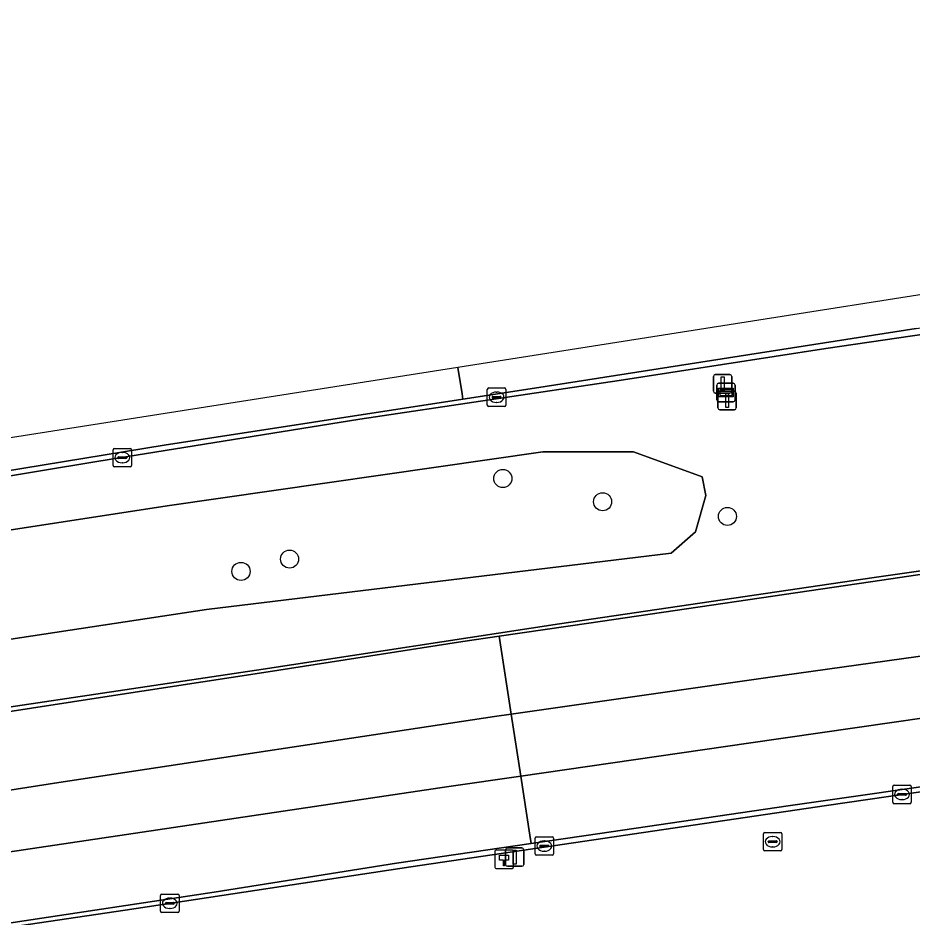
# Model space of a CAD drawing. Extents: x 162879 to 165540, y 384011 to 385181.
# Drawn here: x 164821.44 to 164869.81, y 385122.33 to 385170.97 of the extents above; entities that cross this region are included whole.
import ezdxf

# ---------------------------------------------------------------- set-up
doc = ezdxf.new("R2010")
doc.units = 0
for name, color, linetype in [('IMGEO_Berm_groen', 7, 'Continuous'), ('IMGEO_Berm_open', 7, 'Continuous'), ('IMGEO_Boom', 7, 'Continuous'), ('IMGEO_Hectometerpaal', 7, 'Continuous'), ('IMGEO_Kolk', 7, 'Continuous'), ('IMGEO_Lichtmast', 7, 'Continuous'), ('IMGEO_OVBaan_gesloten', 7, 'Continuous'), ('IMGEO_Rijbaan_regionaal_gesloten', 7, 'Continuous'), ('IMGEO_Rioolput', 7, 'Continuous'), ('IMGEO_Verkeersbordpaal', 7, 'Continuous'), ('IMGEO_Wegwijzer', 7, 'Continuous')]:
    doc.layers.add(name, color=color, linetype=linetype)

msp = doc.modelspace()

# ---------------------------------------------------------------- linework, layer by layer
at = {"layer": 'IMGEO_Berm_groen'}
for points in [[(164878.412, 385155.057), (164865.098, 385153.11), (164853.938, 385151.377), (164839.917, 385149.286), (164825.701, 385146.992), (164812.959, 385144.898), (164800.318, 385142.797), (164787.925, 385140.644), (164775.413, 385138.547), (164758.752, 385135.576)], [(164761.771, 385124.171), (164779.556, 385127.154), (164792.904, 385129.283), (164805.184, 385131.207), (164819.723, 385133.542), (164834.696, 385135.776), (164850.7, 385138.221), (164867.723, 385140.735), (164880.863, 385142.61)], [(164875.189, 385129.867), (164865.146, 385128.4), (164842.676, 385125.101), (164827.241, 385122.753), (164812.721, 385120.598), (164803.777, 385119.14), (164786.898, 385116.492), (164773.219, 385114.284), (164760.155, 385112.026)]]:
    msp.add_lwpolyline(points, dxfattribs=at)
for points in [[(164849.801, 385147.514), (164829.504, 385144.596), (164810.999, 385141.764), (164784.463, 385136.981), (164782.302, 385135.932), (164781.671, 385134.259), (164782.096, 385132.462), (164783.638, 385131.246), (164801.079, 385134.371), (164831.621, 385138.993), (164856.737, 385142.047), (164858.058, 385143.201), (164858.615, 385145.166), (164858.419, 385146.175), (164854.715, 385147.517)], [(164849.801, 385147.514), (164854.715, 385147.517), (164858.419, 385146.175), (164858.615, 385145.166), (164858.058, 385143.201), (164856.737, 385142.047), (164831.621, 385138.993), (164801.079, 385134.371), (164783.638, 385131.246), (164782.096, 385132.462), (164781.671, 385134.259), (164782.302, 385135.932), (164784.463, 385136.981), (164810.999, 385141.764), (164829.504, 385144.596)]]:
    msp.add_lwpolyline(points, close=True, dxfattribs=at)
at = {"layer": 'IMGEO_Berm_open'}
for points in [[(164758.752, 385135.576), (164775.413, 385138.547), (164787.925, 385140.644), (164800.318, 385142.797), (164812.959, 385144.898), (164825.701, 385146.992), (164839.917, 385149.286), (164853.938, 385151.377), (164865.098, 385153.11), (164878.412, 385155.057)], [(164869.987, 385154.189), (164849.361, 385150.963), (164845.485, 385150.366), (164829.349, 385147.88), (164811.849, 385145.023), (164793.717, 385142.026), (164777.146, 385139.133), (164762.642, 385136.452)], [(164880.863, 385142.61), (164867.723, 385140.735), (164850.7, 385138.221), (164834.696, 385135.776), (164819.723, 385133.542), (164805.184, 385131.207), (164792.904, 385129.283), (164779.556, 385127.154), (164761.771, 385124.171)], [(164759.593, 385123.582), (164779.503, 385126.953), (164789.519, 385128.545), (164802.27, 385130.571), (164812.015, 385132.105), (164826.37, 385134.323), (164834.725, 385135.597), (164845.486, 385137.275), (164847.451, 385137.56), (164852.293, 385138.263), (164867.523, 385140.495), (164876.888, 385141.88)], [(164760.155, 385112.026), (164773.219, 385114.284), (164786.898, 385116.492), (164803.777, 385119.14), (164812.721, 385120.598), (164827.241, 385122.753), (164842.676, 385125.101), (164865.146, 385128.4), (164875.189, 385129.867)], [(164873.269, 385129.849), (164863.066, 385128.392), (164852.89, 385126.901), (164849.17, 385126.358), (164841.89, 385125.294), (164832.035, 385123.727), (164820.821, 385122.03), (164810.631, 385120.456), (164800.878, 385118.993), (164789.86, 385117.211), (164782.811, 385116.075), (164773.221, 385114.505), (164764.295, 385113.05)]]:
    msp.add_lwpolyline(points, dxfattribs=at)
at = {"layer": 'IMGEO_Boom'}
for centre in [(164847.645, 385146.081), (164853.038, 385144.823), (164859.785, 385144.029), (164836.117, 385141.726), (164833.494, 385141.061)]:
    msp.add_circle(centre, 0.489, dxfattribs=at)
at = {"layer": 'IMGEO_Hectometerpaal'}
for p, q in [((164847.215, 385125.914), (164847.215, 385125.073)), ((164847.215, 385125.914), (164847.215, 385125.073)), ((164848.131, 385125.998), (164847.29, 385125.998)), ((164848.131, 385125.998), (164847.29, 385125.998)), ((164848.215, 385125.082), (164848.215, 385125.923)), ((164848.215, 385125.082), (164848.215, 385125.923)), ((164847.299, 385124.998), (164848.14, 385124.998)), ((164847.299, 385124.998), (164848.14, 385124.998))]:
    msp.add_line(p, q, dxfattribs=at)
msp.add_lwpolyline([(164847.74, 385125.142), (164847.68, 385125.142), (164847.68, 385125.447), (164847.46, 385125.447), (164847.46, 385125.716), (164847.96, 385125.716), (164847.96, 385125.447), (164847.74, 385125.447), (164847.74, 385125.142)], dxfattribs=at)
for centre, start, end in [((164847.293, 385125.92), 92.4484, 184.2845), ((164847.293, 385125.92), 92.4484, 184.2845), ((164848.137, 385125.92), 2.4484, 94.2845), ((164848.137, 385125.92), 2.4484, 94.2845), ((164847.293, 385125.076), 182.4484, 274.2845), ((164847.293, 385125.076), 182.4484, 274.2845), ((164848.137, 385125.076), 272.4484, 4.2845), ((164848.137, 385125.076), 272.4484, 4.2845)]:
    msp.add_arc(centre, 0.0779, start, end, dxfattribs=at)
at = {"layer": 'IMGEO_Kolk'}
for p, q in [((164846.88, 385150.974), (164847.732, 385150.974)), ((164846.805, 385150.048), (164846.805, 385150.9)), ((164847.064, 385150.468), (164847.064, 385150.48)), ((164847.502, 385150.431), (164847.104, 385150.431)), ((164847.107, 385150.517), (164847.505, 385150.517)), ((164847.293, 385150.754), (164847.318, 385150.754)), ((164847.548, 385150.48), (164847.548, 385150.468)), ((164847.806, 385150.9), (164847.806, 385150.048)), ((164847.732, 385149.974), (164846.88, 385149.974)), ((164847.316, 385150.194), (164847.291, 385150.194)), ((164826.579, 385146.784), (164826.579, 385147.636)), ((164826.654, 385147.71), (164827.506, 385147.71)), ((164827.58, 385147.636), (164827.58, 385146.784)), ((164826.838, 385147.204), (164826.838, 385147.216)), ((164827.276, 385147.167), (164826.878, 385147.167)), ((164826.881, 385147.253), (164827.279, 385147.253)), ((164827.067, 385147.49), (164827.092, 385147.49)), ((164827.322, 385147.216), (164827.322, 385147.204)), ((164827.506, 385146.71), (164826.654, 385146.71)), ((164827.09, 385146.93), (164827.065, 385146.93)), ((164868.721, 385128.579), (164868.721, 385129.431)), ((164868.796, 385129.505), (164869.648, 385129.505)), ((164869.023, 385129.048), (164869.421, 385129.048)), ((164869.209, 385129.285), (164869.234, 385129.285)), ((164869.722, 385129.431), (164869.722, 385128.579)), ((164868.98, 385128.999), (164868.98, 385129.011)), ((164869.418, 385128.962), (164869.02, 385128.962)), ((164869.232, 385128.725), (164869.207, 385128.725)), ((164869.464, 385129.011), (164869.464, 385128.999)), ((164869.648, 385128.505), (164868.796, 385128.505)), ((164849.387, 385125.791), (164849.387, 385126.643)), ((164849.462, 385126.717), (164850.314, 385126.717)), ((164850.388, 385126.643), (164850.388, 385125.791)), ((164849.646, 385126.211), (164849.646, 385126.223)), ((164850.084, 385126.174), (164849.686, 385126.174)), ((164849.689, 385126.26), (164850.087, 385126.26)), ((164849.875, 385126.497), (164849.9, 385126.497)), ((164850.13, 385126.223), (164850.13, 385126.211)), ((164850.314, 385125.717), (164849.462, 385125.717)), ((164849.898, 385125.937), (164849.873, 385125.937)), ((164829.146, 385122.695), (164829.146, 385123.547)), ((164829.221, 385123.621), (164830.073, 385123.621)), ((164829.634, 385123.401), (164829.659, 385123.401)), ((164830.147, 385123.547), (164830.147, 385122.695)), ((164829.405, 385123.115), (164829.405, 385123.127)), ((164829.843, 385123.078), (164829.445, 385123.078)), ((164829.448, 385123.164), (164829.846, 385123.164)), ((164829.657, 385122.841), (164829.632, 385122.841)), ((164829.889, 385123.127), (164829.889, 385123.115)), ((164830.073, 385122.621), (164829.221, 385122.621))]:
    msp.add_line(p, q, dxfattribs=at)
for points in [[(164846.88, 385150.974), (164847.732, 385150.974)], [(164846.805, 385150.048), (164846.805, 385150.9)], [(164847.806, 385150.9), (164847.806, 385150.048)], [(164847.732, 385149.974), (164846.88, 385149.974)], [(164826.579, 385146.784), (164826.579, 385147.636)], [(164826.654, 385147.71), (164827.506, 385147.71)], [(164827.58, 385147.636), (164827.58, 385146.784)], [(164827.506, 385146.71), (164826.654, 385146.71)], [(164868.721, 385128.579), (164868.721, 385129.431)], [(164868.796, 385129.505), (164869.648, 385129.505)], [(164869.722, 385129.431), (164869.722, 385128.579)], [(164869.648, 385128.505), (164868.796, 385128.505)], [(164849.387, 385125.791), (164849.387, 385126.643)], [(164849.462, 385126.717), (164850.314, 385126.717)], [(164850.388, 385126.643), (164850.388, 385125.791)], [(164850.314, 385125.717), (164849.462, 385125.717)], [(164829.146, 385122.695), (164829.146, 385123.547)], [(164829.221, 385123.621), (164830.073, 385123.621)], [(164830.147, 385123.547), (164830.147, 385122.695)], [(164830.073, 385122.621), (164829.221, 385122.621)]]:
    msp.add_lwpolyline(points, dxfattribs=at)
for centre, radius, start, end in [((164846.882, 385150.898), 0.0765, 91.552, 178.448), ((164846.882, 385150.898), 0.0765, 91.552, 178.448), ((164847.73, 385150.898), 0.0765, 1.552, 88.448), ((164847.73, 385150.898), 0.0765, 1.552, 88.448), ((164847.104, 385150.477), 0.0403, 85.8775, 175.7526), ((164847.101, 385150.467), 0.0366, 178.938, 274.7102), ((164847.505, 385150.474), 0.043, 264.8664, 352.4533), ((164847.509, 385150.479), 0.0386, 1.7309, 96.639), ((164846.882, 385150.05), 0.0765, 181.552, 268.448), ((164846.882, 385150.05), 0.0765, 181.552, 268.448), ((164847.73, 385150.05), 0.0765, 271.552, 358.448), ((164847.73, 385150.05), 0.0765, 271.552, 358.448), ((164826.656, 385147.634), 0.0765, 91.552, 178.448), ((164826.656, 385147.634), 0.0765, 91.552, 178.448), ((164827.504, 385147.634), 0.0765, 1.552, 88.448), ((164827.504, 385147.634), 0.0765, 1.552, 88.448), ((164826.878, 385147.213), 0.0403, 85.8775, 175.7526), ((164826.875, 385147.203), 0.0366, 178.938, 274.7102), ((164827.279, 385147.21), 0.043, 264.8664, 352.4533), ((164827.283, 385147.215), 0.0386, 1.7309, 96.639), ((164826.656, 385146.786), 0.0765, 181.552, 268.448), ((164826.656, 385146.786), 0.0765, 181.552, 268.448), ((164827.504, 385146.786), 0.0765, 271.552, 358.448), ((164827.504, 385146.786), 0.0765, 271.552, 358.448), ((164868.798, 385129.429), 0.0765, 91.552, 178.448), ((164868.798, 385129.429), 0.0765, 91.552, 178.448), ((164869.02, 385129.008), 0.0403, 85.8775, 175.7526), ((164869.425, 385129.01), 0.0386, 1.7309, 96.639), ((164869.646, 385129.429), 0.0765, 1.552, 88.448), ((164869.646, 385129.429), 0.0765, 1.552, 88.448), ((164868.798, 385128.581), 0.0765, 181.552, 268.448), ((164868.798, 385128.581), 0.0765, 181.552, 268.448), ((164869.017, 385128.998), 0.0366, 178.938, 274.7102), ((164869.421, 385129.005), 0.043, 264.8664, 352.4533), ((164869.646, 385128.581), 0.0765, 271.552, 358.448), ((164869.646, 385128.581), 0.0765, 271.552, 358.448), ((164849.464, 385126.641), 0.0765, 91.552, 178.448), ((164849.464, 385126.641), 0.0765, 91.552, 178.448), ((164850.312, 385126.641), 0.0765, 1.552, 88.448), ((164850.312, 385126.641), 0.0765, 1.552, 88.448), ((164849.686, 385126.22), 0.0403, 85.8775, 175.7526), ((164849.683, 385126.21), 0.0366, 178.938, 274.7102), ((164850.087, 385126.217), 0.043, 264.8664, 352.4533), ((164850.091, 385126.222), 0.0386, 1.7309, 96.639), ((164849.464, 385125.793), 0.0765, 181.552, 268.448), ((164849.464, 385125.793), 0.0765, 181.552, 268.448), ((164850.312, 385125.793), 0.0765, 271.552, 358.448), ((164850.312, 385125.793), 0.0765, 271.552, 358.448), ((164829.223, 385123.545), 0.0765, 91.552, 178.448), ((164829.223, 385123.545), 0.0765, 91.552, 178.448), ((164830.071, 385123.545), 0.0765, 1.552, 88.448), ((164830.071, 385123.545), 0.0765, 1.552, 88.448), ((164829.445, 385123.124), 0.0403, 85.8775, 175.7526), ((164829.442, 385123.114), 0.0366, 178.938, 274.7102), ((164829.846, 385123.121), 0.043, 264.8664, 352.4533), ((164829.85, 385123.126), 0.0386, 1.7309, 96.639), ((164829.223, 385122.697), 0.0765, 181.552, 268.448), ((164829.223, 385122.697), 0.0765, 181.552, 268.448), ((164830.071, 385122.697), 0.0765, 271.552, 358.448), ((164830.071, 385122.697), 0.0765, 271.552, 358.448)]:
    msp.add_arc(centre, radius, start, end, dxfattribs=at)
for centre, major_axis, ratio, start_param, end_param in [((164847.292, 385150.474), (-0.387, 0.002), 0.722429, 4.712389, 7.853982), ((164847.317, 385150.474), (-0.39, 0.002), 0.717154, 1.570796, 4.712389), ((164827.066, 385147.21), (-0.387, 0.002), 0.722429, 4.712389, 7.853982), ((164827.091, 385147.21), (-0.39, 0.002), 0.717154, 1.570796, 4.712389), ((164869.208, 385129.005), (-0.387, 0.002), 0.722429, 4.712389, 7.853982), ((164869.233, 385129.005), (-0.39, 0.002), 0.717154, 1.570796, 4.712389), ((164849.874, 385126.217), (-0.387, 0.002), 0.722429, 4.712389, 7.853982), ((164849.899, 385126.217), (-0.39, 0.002), 0.717154, 1.570796, 4.712389), ((164829.633, 385123.121), (-0.387, 0.002), 0.722429, 4.712389, 7.853982), ((164829.658, 385123.121), (-0.39, 0.002), 0.717154, 1.570796, 4.712389)]:
    msp.add_ellipse(centre, major_axis=major_axis, ratio=ratio, start_param=start_param, end_param=end_param, dxfattribs=at)
at = {"layer": 'IMGEO_Lichtmast'}
for p, q in [((164847.889, 385126.12), (164848.679, 385126.12)), ((164848.679, 385126.12), (164847.889, 385126.12)), ((164847.789, 385125.22), (164847.789, 385126.02)), ((164847.789, 385126.02), (164847.789, 385125.22)), ((164848.779, 385126.02), (164848.779, 385125.22)), ((164848.779, 385125.22), (164848.779, 385126.02)), ((164848.679, 385125.12), (164847.889, 385125.12)), ((164847.889, 385125.12), (164848.679, 385125.12))]:
    msp.add_line(p, q, dxfattribs=at)
msp.add_lwpolyline([(164848.209, 385125.995), (164848.359, 385125.995), (164848.359, 385125.245), (164848.209, 385125.245), (164848.209, 385125.995)], dxfattribs=at)
for centre, start, end in [((164847.889, 385126.02), 90, 180), ((164847.889, 385126.02), 90, 180), ((164848.679, 385126.02), 0, 90), ((164848.679, 385126.02), 360, 90), ((164847.889, 385125.22), 180, 270), ((164847.889, 385125.22), 180, 270), ((164848.679, 385125.22), 270, 0), ((164848.679, 385125.22), 270, 0)]:
    msp.add_arc(centre, 0.1, start, end, dxfattribs=at)
at = {"layer": 'IMGEO_OVBaan_gesloten'}
for points in [[(164878.414, 385134.307), (164860.924, 385131.771), (164848.612, 385129.994), (164849.102, 385126.8), (164849.17, 385126.358), (164852.89, 385126.901), (164863.066, 385128.392), (164873.269, 385129.849)], [(164764.295, 385113.05), (164773.221, 385114.505), (164782.811, 385116.075), (164789.86, 385117.211), (164800.878, 385118.993), (164810.631, 385120.456), (164820.821, 385122.03), (164832.035, 385123.727), (164841.89, 385125.294), (164849.17, 385126.358), (164849.102, 385126.8), (164848.612, 385129.994), (164844.723, 385129.433), (164820.895, 385125.893), (164804.523, 385123.31), (164784.362, 385120.036), (164764.907, 385116.846)]]:
    msp.add_lwpolyline(points, dxfattribs=at)
at = {"layer": 'IMGEO_Rijbaan_regionaal_gesloten'}
for points in [[(164845.222, 385152.081), (164845.442, 385150.649), (164845.485, 385150.366), (164849.361, 385150.963), (164869.987, 385154.189), (164893.447, 385157.586), (164923.076, 385161.725), (164945.166, 385164.916), (164961.122, 385167.225), (164970.246, 385168.56), (164970.194, 385168.93), (164969.906, 385170.97), (164930.004, 385165.406)], [(164972.679, 385151.313), (164972.217, 385154.592), (164972.126, 385155.233), (164970.348, 385154.98), (164960.546, 385153.492), (164952.425, 385152.417), (164944.129, 385151.264), (164935.618, 385150.089), (164924.781, 385148.62), (164914.151, 385147.116), (164900.066, 385145.161), (164876.888, 385141.88), (164867.523, 385140.495), (164852.293, 385138.263), (164847.451, 385137.56), (164847.596, 385136.616), (164848.098, 385133.34), (164861.976, 385135.329), (164894.999, 385139.933), (164921.612, 385143.886), (164945.346, 385147.317), (164966.32, 385150.382)], [(164727.771, 385131.748), (164727.989, 385130.531), (164728.045, 385130.222), (164735.762, 385131.698), (164752.013, 385134.575), (164762.642, 385136.452), (164777.146, 385139.133), (164793.717, 385142.026), (164811.849, 385145.023), (164829.349, 385147.88), (164845.485, 385150.366), (164845.442, 385150.649), (164845.222, 385152.081), (164762.447, 385139.071)], [(164973.147, 385147.997), (164972.679, 385151.313), (164966.32, 385150.382), (164945.346, 385147.317), (164921.612, 385143.886), (164894.999, 385139.933), (164861.976, 385135.329), (164848.098, 385133.34), (164848.612, 385129.994), (164860.924, 385131.771), (164878.414, 385134.307), (164895.796, 385136.711), (164917.301, 385139.816), (164934.324, 385142.287), (164951.882, 385144.838), (164971.264, 385147.721)], [(164848.098, 385133.34), (164847.596, 385136.616), (164847.451, 385137.56), (164845.486, 385137.275), (164834.725, 385135.597), (164826.37, 385134.323), (164812.015, 385132.105), (164802.27, 385130.571), (164789.519, 385128.545), (164779.503, 385126.953), (164759.593, 385123.582), (164750.795, 385122.027), (164741.273, 385120.346), (164731.193, 385118.492), (164730.185, 385118.299), (164730.329, 385117.494), (164730.917, 385114.219), (164764.214, 385120.114), (164800.218, 385125.996), (164823.654, 385129.655), (164847.186, 385133.21)], [(164848.612, 385129.994), (164848.098, 385133.34), (164847.186, 385133.21), (164823.654, 385129.655), (164800.218, 385125.996), (164764.214, 385120.114), (164730.917, 385114.219), (164731.511, 385110.914), (164734.945, 385111.567), (164751.168, 385114.495), (164764.907, 385116.846), (164784.362, 385120.036), (164804.523, 385123.31), (164820.895, 385125.893), (164844.723, 385129.433)]]:
    msp.add_lwpolyline(points, close=True, dxfattribs=at)
at = {"layer": 'IMGEO_Rioolput'}
for p, q in [((164861.726, 385126.025), (164861.726, 385126.877)), ((164861.801, 385126.951), (164862.653, 385126.951)), ((164862.214, 385126.731), (164862.239, 385126.731)), ((164862.727, 385126.877), (164862.727, 385126.025)), ((164861.985, 385126.445), (164861.985, 385126.457)), ((164862.423, 385126.408), (164862.025, 385126.408)), ((164862.028, 385126.494), (164862.426, 385126.494)), ((164862.237, 385126.171), (164862.212, 385126.171)), ((164862.469, 385126.457), (164862.469, 385126.445)), ((164862.653, 385125.951), (164861.801, 385125.951))]:
    msp.add_line(p, q, dxfattribs=at)
for points in [[(164861.726, 385126.025), (164861.726, 385126.877)], [(164861.801, 385126.951), (164862.653, 385126.951)], [(164862.727, 385126.877), (164862.727, 385126.025)], [(164862.653, 385125.951), (164861.801, 385125.951)]]:
    msp.add_lwpolyline(points, dxfattribs=at)
for centre, radius, start, end in [((164861.803, 385126.875), 0.0765, 91.552, 178.448), ((164861.803, 385126.875), 0.0765, 91.552, 178.448), ((164862.651, 385126.875), 0.0765, 1.552, 88.448), ((164862.651, 385126.875), 0.0765, 1.552, 88.448), ((164862.025, 385126.454), 0.0403, 85.8775, 175.7526), ((164862.022, 385126.444), 0.0366, 178.938, 274.7102), ((164862.426, 385126.451), 0.043, 264.8664, 352.4533), ((164862.43, 385126.456), 0.0386, 1.7309, 96.639), ((164861.803, 385126.027), 0.0765, 181.552, 268.448), ((164861.803, 385126.027), 0.0765, 181.552, 268.448), ((164862.651, 385126.027), 0.0765, 271.552, 358.448), ((164862.651, 385126.027), 0.0765, 271.552, 358.448)]:
    msp.add_arc(centre, radius, start, end, dxfattribs=at)
for centre, major_axis, ratio, start_param, end_param in [((164862.213, 385126.451), (-0.387, 0.002), 0.722429, 4.712389, 7.853982), ((164862.238, 385126.451), (-0.39, 0.002), 0.717154, 1.570796, 4.712389)]:
    msp.add_ellipse(centre, major_axis=major_axis, ratio=ratio, start_param=start_param, end_param=end_param, dxfattribs=at)
at = {"layer": 'IMGEO_Verkeersbordpaal'}
for p, q in [((164859.029, 385150.797), (164859.029, 385151.597)), ((164859.029, 385151.597), (164859.029, 385150.797)), ((164859.129, 385151.697), (164859.919, 385151.697)), ((164859.919, 385151.697), (164859.129, 385151.697)), ((164860.019, 385151.597), (164860.019, 385150.797)), ((164860.019, 385150.797), (164860.019, 385151.597)), ((164859.919, 385150.697), (164859.129, 385150.697)), ((164859.129, 385150.697), (164859.919, 385150.697)), ((164859.274, 385149.899), (164859.274, 385150.699)), ((164859.274, 385150.699), (164859.274, 385149.899)), ((164859.374, 385150.799), (164860.164, 385150.799)), ((164860.164, 385150.799), (164859.374, 385150.799)), ((164860.264, 385150.699), (164860.264, 385149.899)), ((164860.264, 385149.899), (164860.264, 385150.699)), ((164860.164, 385149.799), (164859.374, 385149.799)), ((164859.374, 385149.799), (164860.164, 385149.799))]:
    msp.add_line(p, q, dxfattribs=at)
for points in [[(164859.449, 385151.572), (164859.599, 385151.572), (164859.599, 385150.822), (164859.449, 385150.822), (164859.449, 385151.572)], [(164859.694, 385150.674), (164859.844, 385150.674), (164859.844, 385149.924), (164859.694, 385149.924), (164859.694, 385150.674)]]:
    msp.add_lwpolyline(points, dxfattribs=at)
for centre, start, end in [((164859.129, 385151.597), 90, 180), ((164859.129, 385151.597), 90, 180), ((164859.919, 385151.597), 0, 90), ((164859.919, 385151.597), 360, 90), ((164859.129, 385150.797), 180, 270), ((164859.129, 385150.797), 180, 270), ((164859.374, 385150.699), 90, 180), ((164859.374, 385150.699), 90, 180), ((164859.919, 385150.797), 270, 0), ((164859.919, 385150.797), 270, 0), ((164860.164, 385150.699), 0, 90), ((164860.164, 385150.699), 360, 90), ((164859.374, 385149.899), 180, 270), ((164859.374, 385149.899), 180, 270), ((164860.164, 385149.899), 270, 0), ((164860.164, 385149.899), 270, 0)]:
    msp.add_arc(centre, 0.1, start, end, dxfattribs=at)
at = {"layer": 'IMGEO_Wegwijzer'}
for p, q in [((164859.208, 385150.326), (164859.208, 385151.126)), ((164859.208, 385151.126), (164859.208, 385150.326)), ((164859.308, 385151.226), (164860.098, 385151.226)), ((164860.098, 385151.226), (164859.308, 385151.226)), ((164860.198, 385151.126), (164860.198, 385150.326)), ((164860.198, 385150.326), (164860.198, 385151.126)), ((164860.098, 385150.226), (164859.308, 385150.226)), ((164859.308, 385150.226), (164860.098, 385150.226))]:
    msp.add_line(p, q, dxfattribs=at)
for points in [[(164859.309, 385150.958), (164860.097, 385150.958), (164860.097, 385150.494), (164859.309, 385150.494), (164859.309, 385150.958)], [(164859.374, 385150.893), (164859.374, 385150.559), (164860.032, 385150.559), (164860.032, 385150.893), (164859.374, 385150.893)]]:
    msp.add_lwpolyline(points, dxfattribs=at)
for centre, start, end in [((164859.308, 385151.126), 90, 180), ((164859.308, 385151.126), 90, 180), ((164860.098, 385151.126), 0, 90), ((164860.098, 385151.126), 360, 90), ((164859.308, 385150.326), 180, 270), ((164859.308, 385150.326), 180, 270), ((164860.098, 385150.326), 270, 0), ((164860.098, 385150.326), 270, 0)]:
    msp.add_arc(centre, 0.1, start, end, dxfattribs=at)

doc.saveas('drawing.dxf')
